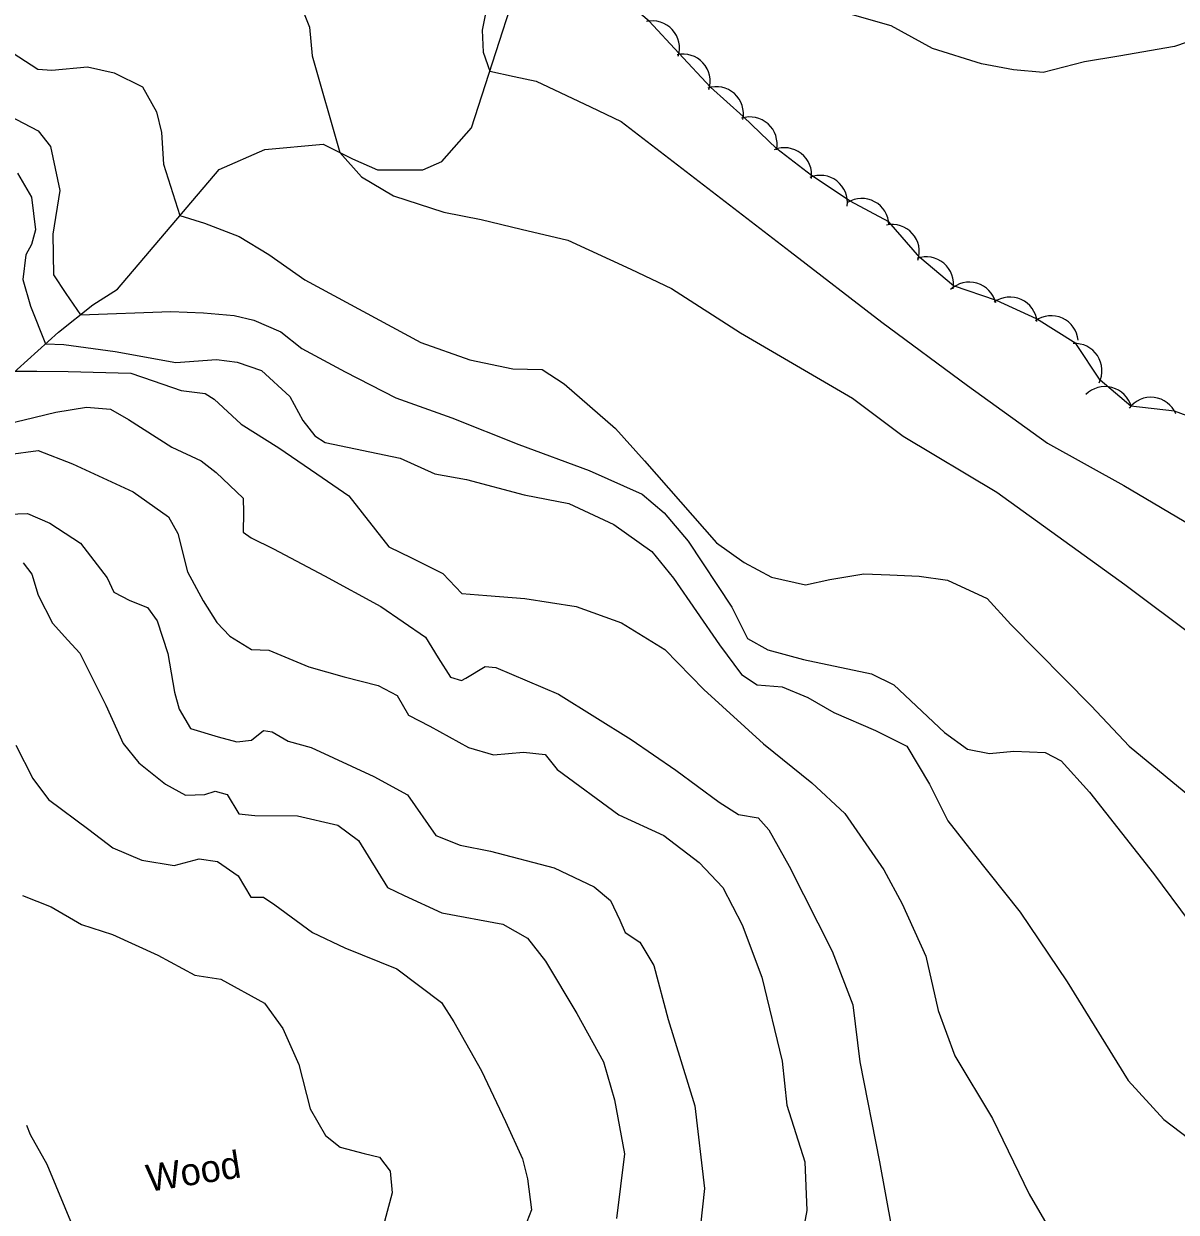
# Model space of a CAD drawing. Extents: x 643342 to 646936, y 5873857 to 5876103.
# Drawn here: x 643620.3 to 643747.6, y 5874485.2 to 5874616.5 of the extents above; entities that cross this region are included whole.
import ezdxf

# ---------------------------------------------------------------- set-up
doc = ezdxf.new("R2010")
doc.units = 0
for name, color, linetype in [('Niveau 1', 7, 'Continuous'), ('Niveau 2', 7, 'Continuous'), ('Niveau 4', 7, 'Continuous'), ('Niveau 44', 7, 'Continuous')]:
    doc.layers.add(name, color=color, linetype=linetype)

msp = doc.modelspace()

# ---------------------------------------------------------------- linework, layer by layer
at = {"layer": 'Niveau 1'}
for points in [[(643619.6, 5874599.98), (643621.16, 5874597.34), (643621.6, 5874593.74), (643621.15, 5874592.12), (643620.54, 5874590.96), (643620.19, 5874588.26), (643621.06, 5874585.31), (643622.7, 5874581.12), (643624.74, 5874581.07), (643630.41, 5874580.28), (643637.08, 5874579.09), (643641.58, 5874579.4), (643643.86, 5874579.13), (643646.57, 5874578.18), (643649.69, 5874575.32), (643651.12, 5874572.67), (643652.46, 5874570.98), (643653.6, 5874570.24), (643661.86, 5874568.49), (643665.7, 5874566.79), (643669.21, 5874566.16), (643675.55, 5874564.46), (643680.51, 5874563.49), (643685.48, 5874561.18), (643689.67, 5874558.19), (643692.07, 5874555.27), (643697.12, 5874547.9), (643699.55, 5874544.62), (643701.31, 5874543.46), (643704.07, 5874543.24), (643706.9, 5874542.06), (643709.78, 5874540.41), (643714.35, 5874538.43), (643717.83, 5874536.71), (643720.33, 5874532.48), (643722.35, 5874528.45), (643725.16, 5874524.86), (643730.35, 5874518.37), (643735.53, 5874510.67), (643742.28, 5874499.76), (643746.21, 5874495.44), (643749.89, 5874492.67)], [(643620.25, 5874556.95), (643621.19, 5874555.71), (643621.88, 5874553.38), (643623.46, 5874550.28), (643625.17, 5874548.41), (643626.48, 5874546.97), (643629.37, 5874541.24), (643631.29, 5874536.99), (643633.01, 5874534.87), (643635.94, 5874532.51)], [(643635.94, 5874532.51), (643638.18, 5874531.29), (643640.3, 5874531.37), (643641.45, 5874531.72), (643642.78, 5874531.37), (643644.04, 5874529.21), (643645.82, 5874529.02), (643650.55, 5874528.99), (643655, 5874527.98), (643657.28, 5874526.28), (643660.46, 5874521.08), (643662.31, 5874520.18), (643666.49, 5874518.3), (643673.2, 5874517.03), (643675.93, 5874515.5), (643677.93, 5874512.93), (643681.39, 5874507.16), (643684.34, 5874501.83), (643685.54, 5874497.64), (643686.66, 5874491.65), (643685.76, 5874484.52)]]:
    msp.add_lwpolyline(points, dxfattribs=at)
at = {"layer": 'Niveau 2'}
for points in [[(643673.58, 5874626.57), (643672.42, 5874623.4), (643670.94, 5874615.79), (643671.04, 5874613.36), (643671.76, 5874611.27), (643674.45, 5874610.67), (643676.89, 5874610.17), (643682.9, 5874607.32), (643686.28, 5874605.69), (643704.93, 5874591.35), (643715.07, 5874583.54), (643724.54, 5874576.52), (643733.35, 5874570.17), (643741.77, 5874565.5), (643750.08, 5874560.58), (643758.21, 5874555.03), (643768.03, 5874546.37), (643780.22, 5874534.91), (643791.83, 5874523.29), (643802.8, 5874513.32), (643808.42, 5874508.78)], [(643611.12, 5874620.1), (643618.41, 5874613.71), (643621.85, 5874611.47), (643623.42, 5874611.38), (643627.33, 5874611.75), (643630.27, 5874611.06), (643633.4, 5874609.52), (643634.97, 5874606.75)], [(643650.64, 5874619.17), (643651.87, 5874616.11), (643652.16, 5874612.96), (643655.2, 5874602.27), (643657.6, 5874599.57), (643661.14, 5874597.47), (643666.69, 5874595.68), (643670.83, 5874594.86), (643675.23, 5874593.82), (643680.37, 5874592.6), (643687.36, 5874589.37), (643691.85, 5874587.24), (643699.46, 5874582.36), (643711.81, 5874575.14), (643717.43, 5874570.93), (643727.77, 5874564.75), (643741.9, 5874554.56), (643749.81, 5874548.64)], [(643602.44, 5874610.71), (643605.46, 5874610.39), (643609.5, 5874609.43), (643616.99, 5874607.22), (643621.89, 5874604.65), (643623.24, 5874602.95), (643624.28, 5874598.06), (643623.53, 5874593.24), (643623.58, 5874588.75), (643624.96, 5874586.69), (643626.56, 5874584.35), (643636.56, 5874584.7), (643640.16, 5874584.55), (643643.53, 5874584.27), (643645.72, 5874583.75), (643648.7, 5874582.45), (643651.02, 5874580.61), (643655.78, 5874578.03)], [(643634.97, 5874606.75), (643635.53, 5874604.48), (643635.73, 5874600.97), (643637.55, 5874595.31), (643640.25, 5874594.47), (643644.09, 5874593.01), (643647.38, 5874591.01), (643651.34, 5874588.22), (643664.15, 5874581.29), (643669.58, 5874579.38), (643674.33, 5874578.37), (643677.56, 5874578.31), (643679.97, 5874576.72), (643685.66, 5874571.79), (643688.85, 5874568.21), (643696.81, 5874559.14), (643699.86, 5874557), (643702.87, 5874555.35), (643706.64, 5874554.5), (643709.33, 5874555.12), (643713.09, 5874555.72), (643715.96, 5874555.63), (643719.19, 5874555.46), (643722.33, 5874555.03), (643726.68, 5874553.02), (643729.31, 5874550.12), (643738.19, 5874541.16), (643742.39, 5874536.71), (643753.67, 5874527.39)], [(643619.38, 5874578.13), (643621.76, 5874578.11), (643625.22, 5874578.08), (643632.14, 5874577.89), (643634.6, 5874577.04), (643637.67, 5874576), (643640.32, 5874575.64), (643641.32, 5874575.01), (643644.31, 5874572.27), (643648.47, 5874569.64), (643652.65, 5874566.78), (643656.2, 5874564.33), (643660.63, 5874558.71), (643663.11, 5874557.5), (643666.6, 5874555.78), (643668.69, 5874553.56), (643671.45, 5874553.34), (643675.63, 5874553.02), (643681.3, 5874552.11), (643686.33, 5874550.3), (643691.1, 5874547.37), (643695.4, 5874542.96), (643701.98, 5874536.95), (643707.35, 5874532.64), (643710.96, 5874529.26), (643715.3, 5874523.05), (643717.29, 5874519.26), (643719.93, 5874513.5), (643721.28, 5874507.49)], [(643655.78, 5874578.03), (643661.41, 5874575.17), (643667.57, 5874572.96), (643674.99, 5874570.03), (643682.75, 5874567.13), (643688.59, 5874564.54), (643691.03, 5874562.47), (643693.69, 5874559.33), (643698.51, 5874552.04), (643700.24, 5874548.57), (643702.49, 5874547.33), (643706.4, 5874546.25), (643713.91, 5874544.67), (643716.4, 5874543.46), (643721.98, 5874538.19), (643724.51, 5874536.37), (643726.94, 5874535.88), (643729.65, 5874536.14), (643733.11, 5874535.99), (643734.85, 5874535.07), (643738.01, 5874531.62), (643745.08, 5874522.64), (643748.99, 5874517.34)], [(643618.03, 5874572.18), (643620.36, 5874572.76), (643623.85, 5874573.58), (643627.24, 5874574.14), (643629.88, 5874573.91), (643631.88, 5874572.77), (643636.67, 5874569.73), (643639.9, 5874568.22), (643641.56, 5874566.93), (643644.55, 5874564.08), (643644.57, 5874562.51), (643644.53, 5874560.33), (643645.42, 5874559.69), (643647.9, 5874558.48), (643653.51, 5874555.52), (643659.75, 5874552.13), (643664.68, 5874548.74), (643666.07, 5874546.46), (643667.44, 5874544.31), (643668.66, 5874543.94), (643669.11, 5874544.22), (643671.25, 5874545.51), (643672.45, 5874545.39), (643679.35, 5874542.43), (643687.38, 5874537.42), (643692.3, 5874534.04), (643697.11, 5874530.52), (643699.24, 5874529.16)], [(643618.6, 5874568.91), (643621.88, 5874569.35), (643625.69, 5874567.9), (643632.38, 5874564.8), (643636.3, 5874562.04), (643637.3, 5874560.2), (643638.39, 5874555.97), (643640.11, 5874552.76), (643641.63, 5874550.37), (643643.07, 5874548.83), (643645.45, 5874547.37), (643647.35, 5874547.31), (643651.79, 5874545.44), (643655.67, 5874544.37), (643659.43, 5874543.41), (643661.54, 5874542.28), (643662.8, 5874540.12), (643665.16, 5874538.9), (643669.4, 5874536.54), (643672.19, 5874535.72), (643675.48, 5874536.04), (643677.87, 5874535.79), (643679.2, 5874534.11), (643686.03, 5874529.12), (643690.97, 5874526.82), (643694.9, 5874523.84), (643697.5, 5874521.08), (643699.64, 5874516.97), (643701.8, 5874511.17), (643704.04, 5874501.91), (643704.58, 5874497.05), (643706.55, 5874490.77), (643706.79, 5874485.41)], [(643618.59, 5874562.33), (643620.71, 5874562.41), (643623.18, 5874561.32), (643626.58, 5874559.12), (643629.53, 5874555.3), (643630.26, 5874553.69), (643632.01, 5874552.77), (643633.97, 5874552), (643635.05, 5874550.54), (643636.2, 5874546.92), (643636.95, 5874542.66), (643637.47, 5874540.79), (643638.73, 5874538.63), (643641.77, 5874537.72), (643643.83, 5874537.19), (643645.47, 5874537.35), (643646.79, 5874538.44), (643647.75, 5874538.29), (643649.5, 5874537.25), (643652.04, 5874536.54), (643658.95, 5874533.35), (643662.68, 5874531.31), (643665.8, 5874526.81), (643668.49, 5874525.75), (643671.86, 5874525.11), (643678.87, 5874523.26), (643683.31, 5874521.17)], [(643619.44, 5874536.8), (643621.31, 5874533.14), (643623.05, 5874530.79), (643627.48, 5874527.5), (643630.14, 5874525.48), (643633.33, 5874524.11), (643636.92, 5874523.5), (643639.68, 5874524.24), (643641.71, 5874523.96), (643643.97, 5874522.38), (643645.37, 5874520), (643646.78, 5874520.02), (643648.03, 5874519.18), (643652.19, 5874516.11), (643655.76, 5874514.42), (643661.5, 5874512.1), (643666.43, 5874508.39), (643667.79, 5874506.26), (643670.87, 5874500.82), (643673.49, 5874495.22), (643675.38, 5874491.11), (643675.93, 5874488.89), (643676.36, 5874485.48)], [(643699.24, 5874529.16), (643701.41, 5874528.77), (643702.59, 5874527.44), (643704.84, 5874523.44), (643709.57, 5874514.04), (643711.87, 5874508.13), (643712.65, 5874501.84), (643714.81, 5874490.77), (643716.84, 5874479.7)], [(643620.16, 5874520.19), (643623.34, 5874518.94), (643626.69, 5874516.99), (643630.09, 5874515.89), (643635.11, 5874513.62), (643639.2, 5874511.39), (643642.06, 5874510.94), (643646.88, 5874508.3), (643648.9, 5874505.51), (643650.67, 5874501.51), (643651.93, 5874496.62), (643653.61, 5874493.69), (643655.25, 5874492.41), (643657.9, 5874491.71), (643659.58, 5874491.28), (643660.78, 5874489.73), (643660.99, 5874487.37)], [(643683.31, 5874521.17), (643685.1, 5874519.66), (643686.12, 5874517.48), (643686.71, 5874516.1), (643688.34, 5874515.06), (643689.87, 5874512.45), (643691.46, 5874506.49), (643694.42, 5874496.96), (643695.47, 5874487.84), (643694.57, 5874479.39)], [(643721.28, 5874507.49), (643723.14, 5874502.5), (643727.3, 5874495.57), (643731.34, 5874487.19), (643736.63, 5874478.1), (643739.85, 5874469.65), (643742.65, 5874460.57), (643747.3, 5874449.17), (643749.22, 5874443.37)], [(643620.61, 5874494.82), (643621.02, 5874493.81), (643622.85, 5874490.53), (643625.85, 5874483.32)], [(643660.99, 5874487.37), (643659.58, 5874482.11)], [(643676.36, 5874485.48), (643675.59, 5874483.49), (643672.82, 5874476.32), (643670.13, 5874472.24), (643668.05, 5874470.61), (643664.67, 5874468.98), (643659.92, 5874466.85), (643658.3, 5874465.27), (643654.51, 5874461.69), (643650.15, 5874457.94), (643646.45, 5874452.1), (643638.18, 5874439.65), (643635.43, 5874437.6), (643631.59, 5874435.92), (643617.99, 5874425.34), (643607.16, 5874416.7), (643592.6, 5874409), (643580.84, 5874401.57), (643570.85, 5874397.87), (643562.17, 5874396.56), (643555.45, 5874395.55), (643550.84, 5874394.61)], [(643706.79, 5874485.41), (643706.39, 5874483.21)]]:
    msp.add_lwpolyline(points, dxfattribs=at)
at = {"layer": 'Niveau 4'}
for points in [[(643554.64, 5874495.23), (643565.23, 5874502.43), (643574.04, 5874508.51), (643579.79, 5874512.4), (643585.02, 5874519.33), (643591.54, 5874530.23), (643596.72, 5874537.9), (643603.53, 5874551.02), (643612.74, 5874564.17), (643618.42, 5874577.27), (643624.15, 5874582.41), (643627.93, 5874585.45), (643630.64, 5874587.16), (643641.87, 5874600.41), (643646.94, 5874602.59), (643653.35, 5874603.2), (643656.61, 5874601.56), (643659.36, 5874600.36), (643664.39, 5874600.35), (643666.47, 5874601.28), (643669.73, 5874605.01), (643677.07, 5874627.72), (643680.51, 5874634.55)], [(643748.78, 5874614.47), (643747.38, 5874613.97), (643741.24, 5874612.9), (643737.45, 5874612.29), (643732.88, 5874611.12), (643729.61, 5874611.42), (643726.08, 5874612.07), (643720.65, 5874613.75), (643716.11, 5874616.26), (643711.56, 5874617.54)]]:
    msp.add_lwpolyline(points, dxfattribs=at)
at = {"layer": 'Niveau 44'}
msp.add_lwpolyline([(643752.56, 5874571.77), (643747.39, 5874573.69), (643742.57, 5874574.27), (643739.18, 5874577.13), (643736.5, 5874581.18), (643732.15, 5874583.91), (643727.73, 5874585.92), (643722.96, 5874587.53), (643719.26, 5874590.67), (643715.82, 5874594.6), (643711.55, 5874596.9), (643707.31, 5874599.72), (643703.47, 5874602.68), (643699.76, 5874606.24), (643696.14, 5874609.48), (643692.66, 5874613.23), (643689.37, 5874616.79), (643685.42, 5874620.14), (643681.66, 5874623.22)], dxfattribs=at)
for centre, start, end in [((643689.72, 5874613.81), 342.7749, 102.7529), ((643689.72, 5874613.81), 342.7749, 102.7529), ((643689.72, 5874613.81), 342.7749, 102.7529), ((643693.11, 5874610.14), 342.7749, 102.7529), ((643693.11, 5874610.14), 342.7749, 102.7529), ((643693.11, 5874610.14), 342.7749, 102.7529), ((643696.78, 5874606.54), 348.1499, 108.1279), ((643696.78, 5874606.54), 348.1499, 108.1279), ((643696.78, 5874606.54), 348.1499, 108.1279), ((643700.5, 5874603.2), 348.1499, 108.1279), ((643700.5, 5874603.2), 348.1499, 108.1279), ((643700.5, 5874603.2), 348.1499, 108.1279), ((643704.31, 5874599.8), 352.3914, 112.3694), ((643704.31, 5874599.8), 352.3914, 112.3694), ((643704.31, 5874599.8), 352.3914, 112.3694), ((643708.27, 5874596.75), 352.3914, 112.3694), ((643708.27, 5874596.75), 352.3914, 112.3694), ((643708.27, 5874596.75), 352.3914, 112.3694), ((643712.85, 5874594.2), 1.748, 121.726), ((643712.85, 5874594.2), 1.748, 121.726), ((643712.85, 5874594.2), 1.748, 121.726), ((643716.2, 5874591.32), 342.0929, 102.0708), ((643716.2, 5874591.32), 342.0929, 102.0708), ((643716.2, 5874591.32), 342.0929, 102.0708), ((643719.97, 5874587.75), 349.7281, 109.7061), ((643719.97, 5874587.75), 349.7281, 109.7061), ((643719.97, 5874587.75), 349.7281, 109.7061), ((643724.73, 5874584.96), 13.8134, 133.7914), ((643724.73, 5874584.96), 13.8134, 133.7914), ((643724.73, 5874584.96), 13.8134, 133.7914), ((643729.21, 5874583.31), 5.5636, 125.5416), ((643729.21, 5874583.31), 5.5636, 125.5416), ((643729.21, 5874583.31), 5.5636, 125.5416), ((643733.76, 5874581.24), 5.5636, 125.5416), ((643733.76, 5874581.24), 5.5636, 125.5416), ((643733.76, 5874581.24), 5.5636, 125.5416), ((643736.37, 5874578.18), 333.4099, 93.3879), ((643736.37, 5874578.18), 333.4099, 93.3879), ((643736.37, 5874578.18), 333.4099, 93.3879), ((643739.71, 5874573.41), 15.2436, 135.2215), ((643739.71, 5874573.41), 15.2436, 135.2215), ((643739.71, 5874573.41), 15.2436, 135.2215), ((643744.77, 5874572.23), 23.1552, 143.1332), ((643744.77, 5874572.23), 23.1552, 143.1332), ((643744.77, 5874572.23), 23.1552, 143.1332)]:
    msp.add_arc(centre, 3, start, end, dxfattribs=at)

# ---------------------------------------------------------------- texts
msp.add_text('Wood', height=3, rotation=8.9405, dxfattribs=at).set_placement((643634.09, 5874487.45))

doc.saveas('drawing.dxf')
